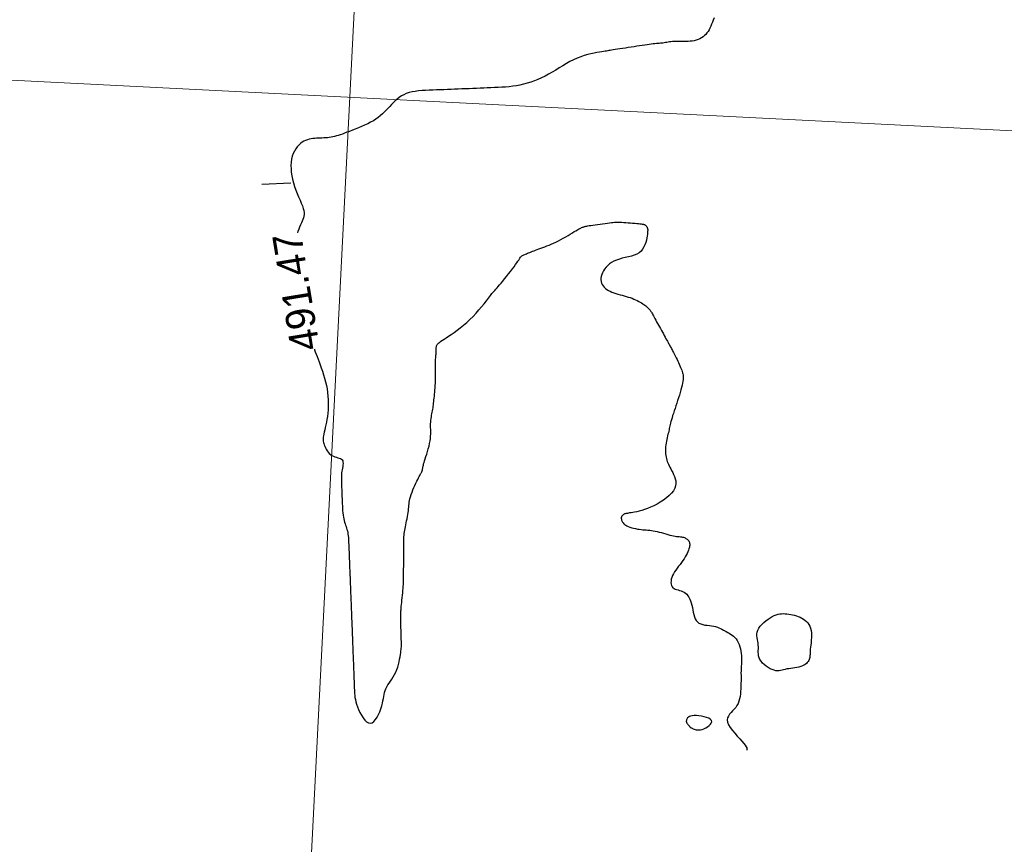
# Model space of a CAD drawing. Header units: millimetres. Extents: x 32690613 to 32693367, y 5343692 to 5344708.
# Tile 640 of 656: x 32692801 to 32692835, y 5344434 to 5344462. Entities that reach past the tile are written whole.
import ezdxf
from ezdxf.enums import TextEntityAlignment as Align

# ---------------------------------------------------------------- set-up
doc = ezdxf.new("R2010")
doc.units = ezdxf.units.MM
doc.header["$LTSCALE"] = 20
doc.layers.get('0').update_dxf_attribs({"lineweight": 18})
doc.layers.get('Defpoints').update_dxf_attribs({"color": 11, "lineweight": 18})
doc.layers.add('02-DGM_HL_491.50', color=72, linetype='Continuous')

# ---------------------------------------------------------------- blocks, each defined once
blk = doc.blocks.new('A$C78070446')
for p, q in [((4470104.683, 5343035.685), (4470092.345, 5342898.166)), ((4469505.561, 5343027.116), (4470255.144, 5342959.865))]:
    blk.add_line(p, q)

msp = doc.modelspace()

# ---------------------------------------------------------------- linework, layer by layer
at = {"layer": '02-DGM_HL_491.50', "elevation": 491.5, "flags": 128}
for points in [[(32692825.101, 5344462.016), (32692825.072, 5344461.941), (32692825.044, 5344461.868), (32692825.017, 5344461.798), (32692824.989, 5344461.731), (32692824.96, 5344461.668), (32692824.929, 5344461.608), (32692824.895, 5344461.551), (32692824.858, 5344461.499), (32692824.818, 5344461.45), (32692824.772, 5344461.406), (32692824.723, 5344461.366), (32692824.67, 5344461.331), (32692824.612, 5344461.299), (32692824.552, 5344461.273), (32692824.488, 5344461.251), (32692824.422, 5344461.233), (32692824.353, 5344461.22), (32692824.282, 5344461.212), (32692824.21, 5344461.208), (32692824.137, 5344461.206), (32692824.064, 5344461.206), (32692823.993, 5344461.208), (32692823.922, 5344461.209), (32692823.855, 5344461.21), (32692823.791, 5344461.21), (32692823.73, 5344461.207), (32692823.673, 5344461.202), (32692823.619, 5344461.196), (32692823.569, 5344461.189), (32692823.521, 5344461.181), (32692823.475, 5344461.173), (32692823.431, 5344461.166), (32692823.388, 5344461.159), (32692823.346, 5344461.153), (32692823.305, 5344461.148), (32692823.263, 5344461.144), (32692823.219, 5344461.14), (32692823.173, 5344461.136), (32692823.123, 5344461.131), (32692823.069, 5344461.125), (32692823.01, 5344461.119), (32692822.945, 5344461.111), (32692822.874, 5344461.101), (32692822.797, 5344461.091), (32692822.716, 5344461.079), (32692822.63, 5344461.067), (32692822.541, 5344461.053), (32692822.447, 5344461.039), (32692822.351, 5344461.025), (32692822.252, 5344461.01), (32692822.152, 5344460.995), (32692822.053, 5344460.98), (32692821.956, 5344460.965), (32692821.865, 5344460.951), (32692821.779, 5344460.938), (32692821.701, 5344460.926), (32692821.634, 5344460.915), (32692821.577, 5344460.905), (32692821.529, 5344460.897), (32692821.486, 5344460.89), (32692821.445, 5344460.883), (32692821.403, 5344460.876), (32692821.357, 5344460.868), (32692821.304, 5344460.86), (32692821.24, 5344460.85), (32692821.164, 5344460.838), (32692821.075, 5344460.824), (32692820.977, 5344460.807), (32692820.87, 5344460.784), (32692820.757, 5344460.757), (32692820.638, 5344460.724), (32692820.517, 5344460.683), (32692820.394, 5344460.635), (32692820.271, 5344460.578), (32692820.148, 5344460.514), (32692820.026, 5344460.445), (32692819.904, 5344460.372), (32692819.781, 5344460.297), (32692819.659, 5344460.222), (32692819.537, 5344460.149), (32692819.415, 5344460.079), (32692819.292, 5344460.015), (32692819.169, 5344459.955), (32692819.046, 5344459.901), (32692818.923, 5344459.852), (32692818.8, 5344459.808), (32692818.676, 5344459.769), (32692818.552, 5344459.736), (32692818.428, 5344459.707), (32692818.304, 5344459.684), (32692818.18, 5344459.665), (32692818.055, 5344459.651), (32692817.931, 5344459.639), (32692817.806, 5344459.63), (32692817.681, 5344459.623), (32692817.556, 5344459.618), (32692817.431, 5344459.613), (32692817.306, 5344459.608), (32692817.182, 5344459.603), (32692817.057, 5344459.598), (32692816.932, 5344459.593), (32692816.807, 5344459.588), (32692816.682, 5344459.583), (32692816.557, 5344459.579), (32692816.432, 5344459.574), (32692816.307, 5344459.569), (32692816.182, 5344459.564), (32692816.057, 5344459.559), (32692815.932, 5344459.554), (32692815.808, 5344459.549), (32692815.683, 5344459.544), (32692815.558, 5344459.54), (32692815.433, 5344459.535), (32692815.308, 5344459.53), (32692815.184, 5344459.524), (32692815.063, 5344459.516), (32692814.944, 5344459.505), (32692814.829, 5344459.491), (32692814.72, 5344459.472), (32692814.617, 5344459.447), (32692814.52, 5344459.416), (32692814.432, 5344459.377), (32692814.35, 5344459.332), (32692814.275, 5344459.281), (32692814.204, 5344459.226), (32692814.138, 5344459.167), (32692814.075, 5344459.105), (32692814.014, 5344459.041), (32692813.954, 5344458.976), (32692813.893, 5344458.912), (32692813.832, 5344458.847), (32692813.769, 5344458.783), (32692813.703, 5344458.72), (32692813.633, 5344458.658), (32692813.558, 5344458.597), (32692813.477, 5344458.539), (32692813.389, 5344458.482), (32692813.294, 5344458.427), (32692813.193, 5344458.375), (32692813.087, 5344458.325), (32692812.98, 5344458.278), (32692812.873, 5344458.234), (32692812.767, 5344458.192), (32692812.665, 5344458.153), (32692812.569, 5344458.116), (32692812.481, 5344458.083), (32692812.399, 5344458.052), (32692812.322, 5344458.024), (32692812.251, 5344457.999), (32692812.183, 5344457.977), (32692812.118, 5344457.958), (32692812.055, 5344457.941), (32692811.993, 5344457.927), (32692811.931, 5344457.915), (32692811.869, 5344457.906), (32692811.806, 5344457.899), (32692811.744, 5344457.893), (32692811.682, 5344457.888), (32692811.619, 5344457.885), (32692811.557, 5344457.882), (32692811.494, 5344457.88), (32692811.432, 5344457.877), (32692811.37, 5344457.873), (32692811.307, 5344457.868), (32692811.245, 5344457.859), (32692811.183, 5344457.847), (32692811.121, 5344457.83), (32692811.059, 5344457.807), (32692810.998, 5344457.777), (32692810.937, 5344457.739), (32692810.878, 5344457.694), (32692810.82, 5344457.641), (32692810.766, 5344457.58), (32692810.716, 5344457.512), (32692810.671, 5344457.436), (32692810.633, 5344457.352), (32692810.601, 5344457.261), (32692810.578, 5344457.162), (32692810.562, 5344457.057), (32692810.555, 5344456.947), (32692810.556, 5344456.832), (32692810.564, 5344456.713), (32692810.581, 5344456.592), (32692810.605, 5344456.469), (32692810.637, 5344456.345), (32692810.677, 5344456.222), (32692810.722, 5344456.1), (32692810.77, 5344455.981), (32692810.819, 5344455.866), (32692810.867, 5344455.756), (32692810.91, 5344455.652), (32692810.948, 5344455.556), (32692810.977, 5344455.469), (32692810.996, 5344455.391), (32692811.005, 5344455.321), (32692811.005, 5344455.258), (32692810.998, 5344455.198), (32692810.984, 5344455.142), (32692810.965, 5344455.085), (32692810.941, 5344455.027), (32692810.913, 5344454.966), (32692810.884, 5344454.899), (32692810.852, 5344454.828), (32692810.821, 5344454.751), (32692810.789, 5344454.669), (32692810.777, 5344454.632)], [(32692809.555, 5344456.303), (32692810.554, 5344456.342)], [(32692811.359, 5344450.624), (32692811.365, 5344450.609), (32692811.392, 5344450.537), (32692811.421, 5344450.461), (32692811.452, 5344450.379), (32692811.485, 5344450.29), (32692811.521, 5344450.194), (32692811.559, 5344450.091), (32692811.598, 5344449.982), (32692811.637, 5344449.869), (32692811.675, 5344449.751), (32692811.71, 5344449.63), (32692811.743, 5344449.508), (32692811.771, 5344449.384), (32692811.794, 5344449.26), (32692811.812, 5344449.136), (32692811.825, 5344449.013), (32692811.834, 5344448.891), (32692811.837, 5344448.771), (32692811.837, 5344448.653), (32692811.831, 5344448.539), (32692811.822, 5344448.427), (32692811.809, 5344448.319), (32692811.793, 5344448.215), (32692811.774, 5344448.116), (32692811.755, 5344448.023), (32692811.735, 5344447.935), (32692811.716, 5344447.854), (32692811.698, 5344447.78), (32692811.683, 5344447.713), (32692811.672, 5344447.653), (32692811.664, 5344447.6), (32692811.66, 5344447.553), (32692811.66, 5344447.508), (32692811.664, 5344447.466), (32692811.671, 5344447.425), (32692811.682, 5344447.382), (32692811.698, 5344447.338), (32692811.717, 5344447.29), (32692811.741, 5344447.24), (32692811.768, 5344447.189), (32692811.799, 5344447.139), (32692811.835, 5344447.09), (32692811.873, 5344447.046), (32692811.916, 5344447.006), (32692811.962, 5344446.973), (32692812.012, 5344446.947), (32692812.063, 5344446.927), (32692812.115, 5344446.911), (32692812.165, 5344446.897), (32692812.212, 5344446.883), (32692812.254, 5344446.867), (32692812.289, 5344446.847), (32692812.316, 5344446.82), (32692812.333, 5344446.786), (32692812.342, 5344446.744), (32692812.344, 5344446.698), (32692812.34, 5344446.647), (32692812.333, 5344446.594), (32692812.323, 5344446.539), (32692812.313, 5344446.484), (32692812.303, 5344446.43), (32692812.296, 5344446.379), (32692812.291, 5344446.329), (32692812.288, 5344446.281), (32692812.287, 5344446.232), (32692812.287, 5344446.181), (32692812.288, 5344446.129), (32692812.289, 5344446.073), (32692812.292, 5344446.013), (32692812.294, 5344445.948), (32692812.297, 5344445.878), (32692812.3, 5344445.805), (32692812.303, 5344445.728), (32692812.306, 5344445.649), (32692812.309, 5344445.568), (32692812.312, 5344445.485), (32692812.316, 5344445.402), (32692812.319, 5344445.319), (32692812.322, 5344445.236), (32692812.327, 5344445.155), (32692812.332, 5344445.076), (32692812.338, 5344445), (32692812.346, 5344444.926), (32692812.356, 5344444.857), (32692812.367, 5344444.793), (32692812.381, 5344444.733), (32692812.397, 5344444.678), (32692812.414, 5344444.626), (32692812.431, 5344444.576), (32692812.449, 5344444.528), (32692812.465, 5344444.48), (32692812.481, 5344444.431), (32692812.494, 5344444.381), (32692812.506, 5344444.328), (32692812.515, 5344444.272), (32692812.522, 5344444.215), (32692812.528, 5344444.156), (32692812.532, 5344444.096), (32692812.535, 5344444.034), (32692812.538, 5344443.972), (32692812.541, 5344443.91), (32692812.543, 5344443.847), (32692812.546, 5344443.785), (32692812.548, 5344443.722), (32692812.55, 5344443.66), (32692812.553, 5344443.598), (32692812.555, 5344443.535), (32692812.558, 5344443.473), (32692812.56, 5344443.41), (32692812.563, 5344443.348), (32692812.565, 5344443.285), (32692812.568, 5344443.223), (32692812.57, 5344443.16), (32692812.572, 5344443.098), (32692812.575, 5344443.035), (32692812.577, 5344442.973), (32692812.58, 5344442.911), (32692812.582, 5344442.848), (32692812.585, 5344442.786), (32692812.587, 5344442.723), (32692812.589, 5344442.661), (32692812.592, 5344442.598), (32692812.594, 5344442.536), (32692812.597, 5344442.473), (32692812.599, 5344442.411), (32692812.602, 5344442.348), (32692812.604, 5344442.286), (32692812.607, 5344442.224), (32692812.609, 5344442.161), (32692812.611, 5344442.099), (32692812.614, 5344442.036), (32692812.616, 5344441.974), (32692812.619, 5344441.911), (32692812.621, 5344441.849), (32692812.624, 5344441.786), (32692812.626, 5344441.724), (32692812.629, 5344441.662), (32692812.631, 5344441.599), (32692812.633, 5344441.537), (32692812.636, 5344441.474), (32692812.638, 5344441.412), (32692812.641, 5344441.349), (32692812.643, 5344441.287), (32692812.646, 5344441.224), (32692812.648, 5344441.162), (32692812.65, 5344441.099), (32692812.653, 5344441.037), (32692812.655, 5344440.975), (32692812.658, 5344440.912), (32692812.66, 5344440.85), (32692812.663, 5344440.787), (32692812.665, 5344440.725), (32692812.668, 5344440.662), (32692812.67, 5344440.6), (32692812.672, 5344440.537), (32692812.675, 5344440.475), (32692812.677, 5344440.412), (32692812.68, 5344440.35), (32692812.682, 5344440.288), (32692812.685, 5344440.225), (32692812.687, 5344440.163), (32692812.69, 5344440.1), (32692812.692, 5344440.038), (32692812.694, 5344439.975), (32692812.697, 5344439.913), (32692812.699, 5344439.85), (32692812.702, 5344439.788), (32692812.704, 5344439.725), (32692812.707, 5344439.663), (32692812.709, 5344439.601), (32692812.711, 5344439.538), (32692812.714, 5344439.476), (32692812.716, 5344439.413), (32692812.719, 5344439.351), (32692812.721, 5344439.288), (32692812.724, 5344439.226), (32692812.726, 5344439.163), (32692812.729, 5344439.101), (32692812.731, 5344439.039), (32692812.733, 5344438.976), (32692812.736, 5344438.914), (32692812.739, 5344438.851), (32692812.742, 5344438.787), (32692812.748, 5344438.722), (32692812.756, 5344438.654), (32692812.769, 5344438.582), (32692812.787, 5344438.505), (32692812.811, 5344438.423), (32692812.842, 5344438.334), (32692812.881, 5344438.239), (32692812.926, 5344438.141), (32692812.978, 5344438.045), (32692813.034, 5344437.956), (32692813.093, 5344437.879), (32692813.155, 5344437.818), (32692813.218, 5344437.78), (32692813.281, 5344437.767), (32692813.343, 5344437.785), (32692813.402, 5344437.828), (32692813.459, 5344437.893), (32692813.513, 5344437.974), (32692813.562, 5344438.067), (32692813.606, 5344438.167), (32692813.643, 5344438.268), (32692813.675, 5344438.367), (32692813.699, 5344438.458), (32692813.717, 5344438.541), (32692813.732, 5344438.619), (32692813.745, 5344438.692), (32692813.759, 5344438.762), (32692813.774, 5344438.828), (32692813.793, 5344438.892), (32692813.818, 5344438.956), (32692813.851, 5344439.02), (32692813.889, 5344439.085), (32692813.932, 5344439.151), (32692813.978, 5344439.219), (32692814.026, 5344439.29), (32692814.072, 5344439.365), (32692814.117, 5344439.443), (32692814.158, 5344439.525), (32692814.193, 5344439.612), (32692814.224, 5344439.702), (32692814.25, 5344439.794), (32692814.272, 5344439.884), (32692814.291, 5344439.972), (32692814.306, 5344440.055), (32692814.318, 5344440.131), (32692814.328, 5344440.199), (32692814.336, 5344440.257), (32692814.342, 5344440.307), (32692814.347, 5344440.352), (32692814.35, 5344440.394), (32692814.352, 5344440.436), (32692814.353, 5344440.48), (32692814.352, 5344440.53), (32692814.351, 5344440.587), (32692814.349, 5344440.653), (32692814.347, 5344440.727), (32692814.345, 5344440.806), (32692814.342, 5344440.887), (32692814.339, 5344440.969), (32692814.337, 5344441.048), (32692814.335, 5344441.123), (32692814.333, 5344441.19), (32692814.332, 5344441.248), (32692814.332, 5344441.297), (32692814.332, 5344441.338), (32692814.332, 5344441.374), (32692814.332, 5344441.405), (32692814.333, 5344441.432), (32692814.334, 5344441.457), (32692814.334, 5344441.481), (32692814.334, 5344441.505), (32692814.334, 5344441.531), (32692814.334, 5344441.559), (32692814.335, 5344441.591), (32692814.336, 5344441.628), (32692814.339, 5344441.671), (32692814.342, 5344441.72), (32692814.347, 5344441.779), (32692814.354, 5344441.846), (32692814.362, 5344441.92), (32692814.371, 5344442), (32692814.38, 5344442.083), (32692814.389, 5344442.167), (32692814.398, 5344442.25), (32692814.406, 5344442.329), (32692814.412, 5344442.404), (32692814.417, 5344442.472), (32692814.42, 5344442.534), (32692814.422, 5344442.591), (32692814.423, 5344442.646), (32692814.424, 5344442.7), (32692814.424, 5344442.755), (32692814.424, 5344442.811), (32692814.425, 5344442.871), (32692814.426, 5344442.937), (32692814.427, 5344443.006), (32692814.429, 5344443.079), (32692814.431, 5344443.156), (32692814.432, 5344443.234), (32692814.434, 5344443.314), (32692814.435, 5344443.394), (32692814.435, 5344443.475), (32692814.435, 5344443.555), (32692814.434, 5344443.633), (32692814.433, 5344443.71), (32692814.432, 5344443.785), (32692814.431, 5344443.858), (32692814.431, 5344443.929), (32692814.431, 5344443.996), (32692814.433, 5344444.061), (32692814.435, 5344444.122), (32692814.439, 5344444.18), (32692814.444, 5344444.237), (32692814.45, 5344444.293), (32692814.458, 5344444.349), (32692814.467, 5344444.406), (32692814.478, 5344444.465), (32692814.489, 5344444.526), (32692814.503, 5344444.592), (32692814.517, 5344444.66), (32692814.531, 5344444.73), (32692814.546, 5344444.801), (32692814.56, 5344444.872), (32692814.573, 5344444.942), (32692814.584, 5344445.009), (32692814.593, 5344445.074), (32692814.601, 5344445.135), (32692814.606, 5344445.194), (32692814.611, 5344445.25), (32692814.617, 5344445.307), (32692814.624, 5344445.365), (32692814.634, 5344445.425), (32692814.647, 5344445.488), (32692814.666, 5344445.557), (32692814.689, 5344445.63), (32692814.717, 5344445.708), (32692814.748, 5344445.789), (32692814.781, 5344445.869), (32692814.815, 5344445.947), (32692814.849, 5344446.022), (32692814.881, 5344446.091), (32692814.911, 5344446.152), (32692814.937, 5344446.204), (32692814.96, 5344446.248), (32692814.98, 5344446.284), (32692814.997, 5344446.314), (32692815.012, 5344446.338), (32692815.024, 5344446.359), (32692815.035, 5344446.377), (32692815.044, 5344446.394), (32692815.051, 5344446.409), (32692815.058, 5344446.425), (32692815.064, 5344446.44), (32692815.068, 5344446.455), (32692815.073, 5344446.471), (32692815.076, 5344446.487), (32692815.079, 5344446.503), (32692815.082, 5344446.52), (32692815.085, 5344446.538), (32692815.088, 5344446.559), (32692815.092, 5344446.582), (32692815.098, 5344446.61), (32692815.106, 5344446.644), (32692815.117, 5344446.685), (32692815.131, 5344446.733), (32692815.148, 5344446.792), (32692815.17, 5344446.86), (32692815.195, 5344446.937), (32692815.222, 5344447.021), (32692815.25, 5344447.109), (32692815.276, 5344447.201), (32692815.301, 5344447.294), (32692815.322, 5344447.386), (32692815.339, 5344447.475), (32692815.35, 5344447.561), (32692815.356, 5344447.642), (32692815.359, 5344447.719), (32692815.359, 5344447.792), (32692815.358, 5344447.863), (32692815.356, 5344447.931), (32692815.355, 5344447.996), (32692815.356, 5344448.06), (32692815.359, 5344448.122), (32692815.365, 5344448.182), (32692815.373, 5344448.241), (32692815.382, 5344448.298), (32692815.392, 5344448.354), (32692815.402, 5344448.409), (32692815.413, 5344448.462), (32692815.422, 5344448.514), (32692815.431, 5344448.565), (32692815.439, 5344448.616), (32692815.446, 5344448.667), (32692815.453, 5344448.718), (32692815.459, 5344448.771), (32692815.465, 5344448.826), (32692815.471, 5344448.884), (32692815.477, 5344448.945), (32692815.484, 5344449.01), (32692815.491, 5344449.078), (32692815.498, 5344449.15), (32692815.504, 5344449.224), (32692815.51, 5344449.301), (32692815.515, 5344449.381), (32692815.519, 5344449.462), (32692815.522, 5344449.545), (32692815.524, 5344449.63), (32692815.525, 5344449.714), (32692815.524, 5344449.798), (32692815.524, 5344449.881), (32692815.523, 5344449.961), (32692815.522, 5344450.037), (32692815.522, 5344450.108), (32692815.523, 5344450.174), (32692815.525, 5344450.233), (32692815.528, 5344450.287), (32692815.532, 5344450.335), (32692815.536, 5344450.379), (32692815.54, 5344450.419), (32692815.543, 5344450.457), (32692815.546, 5344450.492), (32692815.547, 5344450.526), (32692815.548, 5344450.559), (32692815.547, 5344450.592), (32692815.547, 5344450.624), (32692815.547, 5344450.654), (32692815.549, 5344450.684), (32692815.554, 5344450.713), (32692815.561, 5344450.74), (32692815.572, 5344450.767), (32692815.587, 5344450.792), (32692815.607, 5344450.816), (32692815.634, 5344450.842), (32692815.668, 5344450.869), (32692815.709, 5344450.9), (32692815.76, 5344450.935), (32692815.82, 5344450.975), (32692815.891, 5344451.021), (32692815.972, 5344451.075), (32692816.063, 5344451.136), (32692816.162, 5344451.204), (32692816.267, 5344451.279), (32692816.376, 5344451.36), (32692816.487, 5344451.449), (32692816.599, 5344451.544), (32692816.709, 5344451.645), (32692816.815, 5344451.752), (32692816.918, 5344451.863), (32692817.016, 5344451.975), (32692817.108, 5344452.085), (32692817.195, 5344452.192), (32692817.274, 5344452.293), (32692817.346, 5344452.386), (32692817.41, 5344452.468), (32692817.466, 5344452.537), (32692817.515, 5344452.595), (32692817.559, 5344452.647), (32692817.6, 5344452.694), (32692817.64, 5344452.74), (32692817.683, 5344452.787), (32692817.728, 5344452.839), (32692817.779, 5344452.899), (32692817.838, 5344452.969), (32692817.901, 5344453.046), (32692817.968, 5344453.129), (32692818.036, 5344453.215), (32692818.104, 5344453.302), (32692818.168, 5344453.386), (32692818.227, 5344453.464), (32692818.279, 5344453.536), (32692818.322, 5344453.597), (32692818.357, 5344453.649), (32692818.385, 5344453.693), (32692818.408, 5344453.73), (32692818.428, 5344453.76), (32692818.445, 5344453.786), (32692818.461, 5344453.807), (32692818.477, 5344453.824), (32692818.495, 5344453.839), (32692818.516, 5344453.853), (32692818.538, 5344453.865), (32692818.563, 5344453.876), (32692818.59, 5344453.888), (32692818.62, 5344453.899), (32692818.652, 5344453.911), (32692818.688, 5344453.924), (32692818.726, 5344453.939), (32692818.768, 5344453.955), (32692818.812, 5344453.973), (32692818.86, 5344453.992), (32692818.911, 5344454.012), (32692818.965, 5344454.033), (32692819.022, 5344454.054), (32692819.082, 5344454.077), (32692819.145, 5344454.099), (32692819.211, 5344454.123), (32692819.281, 5344454.148), (32692819.352, 5344454.175), (32692819.427, 5344454.204), (32692819.504, 5344454.236), (32692819.583, 5344454.271), (32692819.665, 5344454.31), (32692819.749, 5344454.353), (32692819.834, 5344454.398), (32692819.918, 5344454.446), (32692820.001, 5344454.494), (32692820.081, 5344454.541), (32692820.157, 5344454.587), (32692820.229, 5344454.629), (32692820.293, 5344454.668), (32692820.351, 5344454.701), (32692820.401, 5344454.73), (32692820.446, 5344454.755), (32692820.485, 5344454.775), (32692820.519, 5344454.792), (32692820.549, 5344454.806), (32692820.576, 5344454.818), (32692820.6, 5344454.828), (32692820.622, 5344454.836), (32692820.644, 5344454.842), (32692820.668, 5344454.849), (32692820.695, 5344454.854), (32692820.727, 5344454.86), (32692820.765, 5344454.866), (32692820.812, 5344454.874), (32692820.869, 5344454.882), (32692820.936, 5344454.892), (32692821.013, 5344454.904), (32692821.095, 5344454.916), (32692821.182, 5344454.929), (32692821.269, 5344454.941), (32692821.354, 5344454.954), (32692821.434, 5344454.965), (32692821.507, 5344454.974), (32692821.57, 5344454.982), (32692821.626, 5344454.988), (32692821.677, 5344454.992), (32692821.724, 5344454.995), (32692821.771, 5344454.996), (32692821.819, 5344454.996), (32692821.871, 5344454.994), (32692821.93, 5344454.991), (32692821.997, 5344454.987), (32692822.07, 5344454.982), (32692822.147, 5344454.976), (32692822.225, 5344454.969), (32692822.302, 5344454.963), (32692822.376, 5344454.956), (32692822.444, 5344454.95), (32692822.505, 5344454.944), (32692822.555, 5344454.939), (32692822.595, 5344454.934), (32692822.628, 5344454.93), (32692822.654, 5344454.925), (32692822.675, 5344454.921), (32692822.692, 5344454.916), (32692822.706, 5344454.91), (32692822.719, 5344454.903), (32692822.732, 5344454.895), (32692822.745, 5344454.886), (32692822.757, 5344454.876), (32692822.769, 5344454.864), (32692822.78, 5344454.851), (32692822.79, 5344454.836), (32692822.799, 5344454.82), (32692822.807, 5344454.802), (32692822.813, 5344454.783), (32692822.817, 5344454.761), (32692822.82, 5344454.735), (32692822.821, 5344454.705), (32692822.819, 5344454.669), (32692822.816, 5344454.627), (32692822.81, 5344454.577), (32692822.801, 5344454.518), (32692822.789, 5344454.451), (32692822.774, 5344454.377), (32692822.753, 5344454.299), (32692822.725, 5344454.219), (32692822.69, 5344454.141), (32692822.645, 5344454.067), (32692822.59, 5344453.999), (32692822.523, 5344453.941), (32692822.444, 5344453.893), (32692822.355, 5344453.855), (32692822.258, 5344453.825), (32692822.156, 5344453.799), (32692822.051, 5344453.775), (32692821.947, 5344453.751), (32692821.845, 5344453.725), (32692821.749, 5344453.693), (32692821.661, 5344453.655), (32692821.58, 5344453.61), (32692821.508, 5344453.559), (32692821.444, 5344453.504), (32692821.387, 5344453.446), (32692821.339, 5344453.384), (32692821.298, 5344453.321), (32692821.266, 5344453.258), (32692821.241, 5344453.194), (32692821.224, 5344453.131), (32692821.214, 5344453.07), (32692821.213, 5344453.011), (32692821.219, 5344452.953), (32692821.233, 5344452.899), (32692821.254, 5344452.847), (32692821.284, 5344452.8), (32692821.32, 5344452.756), (32692821.364, 5344452.716), (32692821.414, 5344452.68), (32692821.469, 5344452.647), (32692821.529, 5344452.617), (32692821.592, 5344452.59), (32692821.659, 5344452.565), (32692821.727, 5344452.542), (32692821.798, 5344452.52), (32692821.869, 5344452.5), (32692821.941, 5344452.48), (32692822.012, 5344452.461), (32692822.083, 5344452.441), (32692822.152, 5344452.421), (32692822.219, 5344452.4), (32692822.284, 5344452.377), (32692822.346, 5344452.353), (32692822.405, 5344452.327), (32692822.461, 5344452.3), (32692822.513, 5344452.272), (32692822.562, 5344452.244), (32692822.607, 5344452.216), (32692822.649, 5344452.189), (32692822.687, 5344452.162), (32692822.722, 5344452.137), (32692822.753, 5344452.113), (32692822.781, 5344452.091), (32692822.807, 5344452.069), (32692822.83, 5344452.048), (32692822.85, 5344452.027), (32692822.869, 5344452.007), (32692822.886, 5344451.987), (32692822.902, 5344451.966), (32692822.917, 5344451.945), (32692822.932, 5344451.923), (32692822.947, 5344451.899), (32692822.963, 5344451.872), (32692822.98, 5344451.842), (32692822.998, 5344451.808), (32692823.02, 5344451.769), (32692823.043, 5344451.726), (32692823.07, 5344451.678), (32692823.098, 5344451.627), (32692823.128, 5344451.572), (32692823.16, 5344451.515), (32692823.192, 5344451.456), (32692823.225, 5344451.395), (32692823.259, 5344451.334), (32692823.293, 5344451.273), (32692823.326, 5344451.212), (32692823.358, 5344451.153), (32692823.39, 5344451.096), (32692823.42, 5344451.041), (32692823.448, 5344450.989), (32692823.475, 5344450.942), (32692823.498, 5344450.898), (32692823.52, 5344450.86), (32692823.538, 5344450.826), (32692823.555, 5344450.795), (32692823.571, 5344450.766), (32692823.587, 5344450.738), (32692823.602, 5344450.711), (32692823.617, 5344450.683), (32692823.633, 5344450.654), (32692823.651, 5344450.622), (32692823.669, 5344450.587), (32692823.689, 5344450.55), (32692823.711, 5344450.511), (32692823.733, 5344450.469), (32692823.756, 5344450.424), (32692823.78, 5344450.377), (32692823.804, 5344450.327), (32692823.829, 5344450.274), (32692823.855, 5344450.22), (32692823.88, 5344450.165), (32692823.905, 5344450.11), (32692823.929, 5344450.055), (32692823.951, 5344450.002), (32692823.972, 5344449.951), (32692823.99, 5344449.903), (32692824.007, 5344449.858), (32692824.02, 5344449.816), (32692824.03, 5344449.775), (32692824.038, 5344449.733), (32692824.042, 5344449.689), (32692824.042, 5344449.641), (32692824.038, 5344449.588), (32692824.03, 5344449.529), (32692824.018, 5344449.463), (32692824.002, 5344449.389), (32692823.982, 5344449.309), (32692823.96, 5344449.225), (32692823.935, 5344449.137), (32692823.908, 5344449.046), (32692823.88, 5344448.954), (32692823.85, 5344448.861), (32692823.82, 5344448.769), (32692823.79, 5344448.678), (32692823.76, 5344448.589), (32692823.731, 5344448.503), (32692823.704, 5344448.42), (32692823.678, 5344448.343), (32692823.656, 5344448.27), (32692823.635, 5344448.203), (32692823.619, 5344448.143), (32692823.605, 5344448.089), (32692823.593, 5344448.039), (32692823.583, 5344447.991), (32692823.573, 5344447.946), (32692823.564, 5344447.901), (32692823.554, 5344447.855), (32692823.544, 5344447.807), (32692823.532, 5344447.755), (32692823.518, 5344447.701), (32692823.504, 5344447.644), (32692823.49, 5344447.586), (32692823.476, 5344447.525), (32692823.463, 5344447.463), (32692823.452, 5344447.401), (32692823.443, 5344447.338), (32692823.436, 5344447.275), (32692823.432, 5344447.213), (32692823.431, 5344447.151), (32692823.432, 5344447.091), (32692823.435, 5344447.032), (32692823.442, 5344446.974), (32692823.45, 5344446.919), (32692823.461, 5344446.866), (32692823.475, 5344446.816), (32692823.491, 5344446.767), (32692823.51, 5344446.719), (32692823.532, 5344446.671), (32692823.556, 5344446.621), (32692823.582, 5344446.57), (32692823.612, 5344446.515), (32692823.644, 5344446.456), (32692823.679, 5344446.393), (32692823.713, 5344446.324), (32692823.745, 5344446.252), (32692823.77, 5344446.176), (32692823.786, 5344446.098), (32692823.79, 5344446.016), (32692823.78, 5344445.933), (32692823.751, 5344445.849), (32692823.703, 5344445.764), (32692823.637, 5344445.679), (32692823.556, 5344445.596), (32692823.463, 5344445.515), (32692823.361, 5344445.438), (32692823.253, 5344445.367), (32692823.141, 5344445.301), (32692823.03, 5344445.243), (32692822.921, 5344445.192), (32692822.816, 5344445.15), (32692822.715, 5344445.114), (32692822.619, 5344445.085), (32692822.53, 5344445.061), (32692822.447, 5344445.042), (32692822.372, 5344445.026), (32692822.305, 5344445.014), (32692822.247, 5344445.004), (32692822.198, 5344444.997), (32692822.156, 5344444.991), (32692822.121, 5344444.985), (32692822.091, 5344444.981), (32692822.065, 5344444.976), (32692822.043, 5344444.97), (32692822.023, 5344444.964), (32692822.006, 5344444.956), (32692821.99, 5344444.947), (32692821.975, 5344444.937), (32692821.962, 5344444.926), (32692821.951, 5344444.915), (32692821.941, 5344444.902), (32692821.932, 5344444.89), (32692821.925, 5344444.877), (32692821.919, 5344444.864), (32692821.915, 5344444.851), (32692821.912, 5344444.838), (32692821.911, 5344444.823), (32692821.912, 5344444.808), (32692821.914, 5344444.791), (32692821.918, 5344444.772), (32692821.924, 5344444.752), (32692821.932, 5344444.729), (32692821.943, 5344444.705), (32692821.958, 5344444.679), (32692821.976, 5344444.653), (32692821.999, 5344444.626), (32692822.028, 5344444.6), (32692822.063, 5344444.574), (32692822.104, 5344444.55), (32692822.153, 5344444.528), (32692822.209, 5344444.508), (32692822.269, 5344444.489), (32692822.332, 5344444.473), (32692822.398, 5344444.458), (32692822.465, 5344444.446), (32692822.531, 5344444.436), (32692822.595, 5344444.428), (32692822.656, 5344444.422), (32692822.715, 5344444.417), (32692822.773, 5344444.413), (32692822.83, 5344444.409), (32692822.888, 5344444.405), (32692822.948, 5344444.398), (32692823.01, 5344444.389), (32692823.075, 5344444.377), (32692823.144, 5344444.361), (32692823.216, 5344444.342), (32692823.291, 5344444.321), (32692823.366, 5344444.299), (32692823.44, 5344444.277), (32692823.513, 5344444.256), (32692823.583, 5344444.237), (32692823.648, 5344444.221), (32692823.709, 5344444.209), (32692823.764, 5344444.2), (32692823.815, 5344444.193), (32692823.862, 5344444.188), (32692823.905, 5344444.184), (32692823.945, 5344444.18), (32692823.982, 5344444.175), (32692824.017, 5344444.169), (32692824.05, 5344444.161), (32692824.08, 5344444.151), (32692824.109, 5344444.139), (32692824.135, 5344444.125), (32692824.159, 5344444.11), (32692824.182, 5344444.093), (32692824.201, 5344444.074), (32692824.219, 5344444.055), (32692824.234, 5344444.034), (32692824.247, 5344444.011), (32692824.257, 5344443.987), (32692824.263, 5344443.96), (32692824.267, 5344443.93), (32692824.266, 5344443.896), (32692824.262, 5344443.859), (32692824.253, 5344443.817), (32692824.24, 5344443.77), (32692824.223, 5344443.72), (32692824.201, 5344443.665), (32692824.175, 5344443.608), (32692824.145, 5344443.547), (32692824.11, 5344443.485), (32692824.072, 5344443.422), (32692824.029, 5344443.358), (32692823.983, 5344443.294), (32692823.935, 5344443.229), (32692823.885, 5344443.165), (32692823.836, 5344443.1), (32692823.789, 5344443.036), (32692823.745, 5344442.972), (32692823.707, 5344442.907), (32692823.674, 5344442.844), (32692823.649, 5344442.78), (32692823.632, 5344442.718), (32692823.623, 5344442.658), (32692823.621, 5344442.602), (32692823.627, 5344442.549), (32692823.641, 5344442.502), (32692823.662, 5344442.461), (32692823.69, 5344442.427), (32692823.726, 5344442.401), (32692823.768, 5344442.381), (32692823.815, 5344442.365), (32692823.865, 5344442.351), (32692823.917, 5344442.337), (32692823.97, 5344442.321), (32692824.022, 5344442.301), (32692824.072, 5344442.275), (32692824.118, 5344442.242), (32692824.161, 5344442.201), (32692824.2, 5344442.154), (32692824.235, 5344442.099), (32692824.267, 5344442.039), (32692824.295, 5344441.973), (32692824.319, 5344441.903), (32692824.339, 5344441.827), (32692824.356, 5344441.748), (32692824.372, 5344441.667), (32692824.387, 5344441.586), (32692824.404, 5344441.507), (32692824.425, 5344441.431), (32692824.451, 5344441.362), (32692824.485, 5344441.302), (32692824.529, 5344441.251), (32692824.583, 5344441.212), (32692824.646, 5344441.182), (32692824.715, 5344441.161), (32692824.79, 5344441.146), (32692824.867, 5344441.135), (32692824.944, 5344441.126), (32692825.019, 5344441.117), (32692825.09, 5344441.106), (32692825.156, 5344441.091), (32692825.215, 5344441.072), (32692825.271, 5344441.051), (32692825.323, 5344441.027), (32692825.373, 5344441.001), (32692825.422, 5344440.974), (32692825.47, 5344440.947), (32692825.519, 5344440.919), (32692825.57, 5344440.891), (32692825.621, 5344440.863), (32692825.672, 5344440.833), (32692825.723, 5344440.8), (32692825.772, 5344440.763), (32692825.818, 5344440.72), (32692825.861, 5344440.671), (32692825.899, 5344440.614), (32692825.933, 5344440.549), (32692825.962, 5344440.477), (32692825.987, 5344440.401), (32692826.007, 5344440.322), (32692826.023, 5344440.244), (32692826.035, 5344440.167), (32692826.043, 5344440.096), (32692826.049, 5344440.031), (32692826.051, 5344439.974), (32692826.051, 5344439.923), (32692826.049, 5344439.877), (32692826.046, 5344439.833), (32692826.042, 5344439.789), (32692826.037, 5344439.743), (32692826.033, 5344439.692), (32692826.03, 5344439.633), (32692826.029, 5344439.566), (32692826.028, 5344439.491), (32692826.029, 5344439.41), (32692826.029, 5344439.323), (32692826.029, 5344439.233), (32692826.028, 5344439.141), (32692826.026, 5344439.047), (32692826.022, 5344438.955), (32692826.016, 5344438.864), (32692826.007, 5344438.775), (32692825.995, 5344438.689), (32692825.977, 5344438.607), (32692825.955, 5344438.527), (32692825.926, 5344438.452), (32692825.89, 5344438.381), (32692825.847, 5344438.314), (32692825.796, 5344438.252), (32692825.741, 5344438.192), (32692825.686, 5344438.135), (32692825.635, 5344438.076), (32692825.594, 5344438.016), (32692825.566, 5344437.951), (32692825.555, 5344437.881), (32692825.567, 5344437.803), (32692825.603, 5344437.716), (32692825.66, 5344437.623), (32692825.733, 5344437.525), (32692825.815, 5344437.427), (32692825.901, 5344437.33), (32692825.985, 5344437.238), (32692826.062, 5344437.153), (32692826.127, 5344437.077), (32692826.174, 5344437.014), (32692826.206, 5344436.962), (32692826.225, 5344436.921), (32692826.234, 5344436.889), (32692826.236, 5344436.866), (32692826.234, 5344436.851), (32692826.23, 5344436.843), (32692826.228, 5344436.84)]]:
    msp.add_lwpolyline(points, dxfattribs=at)
for points in [[(32692828.436, 5344440.961), (32692828.447, 5344440.882), (32692828.451, 5344440.797), (32692828.449, 5344440.711), (32692828.444, 5344440.624), (32692828.436, 5344440.539), (32692828.427, 5344440.457), (32692828.418, 5344440.382), (32692828.411, 5344440.315), (32692828.406, 5344440.257), (32692828.404, 5344440.207), (32692828.402, 5344440.164), (32692828.402, 5344440.127), (32692828.4, 5344440.094), (32692828.397, 5344440.062), (32692828.392, 5344440.032), (32692828.384, 5344440), (32692828.372, 5344439.966), (32692828.355, 5344439.931), (32692828.334, 5344439.895), (32692828.307, 5344439.859), (32692828.275, 5344439.825), (32692828.237, 5344439.793), (32692828.193, 5344439.763), (32692828.141, 5344439.738), (32692828.083, 5344439.717), (32692828.02, 5344439.701), (32692827.952, 5344439.687), (32692827.882, 5344439.676), (32692827.811, 5344439.666), (32692827.741, 5344439.656), (32692827.672, 5344439.645), (32692827.608, 5344439.634), (32692827.548, 5344439.62), (32692827.493, 5344439.605), (32692827.44, 5344439.591), (32692827.388, 5344439.58), (32692827.336, 5344439.572), (32692827.282, 5344439.57), (32692827.226, 5344439.575), (32692827.165, 5344439.589), (32692827.099, 5344439.612), (32692827.03, 5344439.644), (32692826.96, 5344439.684), (32692826.892, 5344439.731), (32692826.827, 5344439.783), (32692826.768, 5344439.839), (32692826.718, 5344439.898), (32692826.678, 5344439.959), (32692826.65, 5344440.02), (32692826.633, 5344440.082), (32692826.625, 5344440.144), (32692826.622, 5344440.207), (32692826.623, 5344440.269), (32692826.625, 5344440.332), (32692826.626, 5344440.395), (32692826.623, 5344440.457), (32692826.615, 5344440.519), (32692826.603, 5344440.581), (32692826.591, 5344440.644), (32692826.581, 5344440.707), (32692826.574, 5344440.77), (32692826.575, 5344440.834), (32692826.585, 5344440.9), (32692826.607, 5344440.966), (32692826.642, 5344441.034), (32692826.69, 5344441.101), (32692826.748, 5344441.168), (32692826.813, 5344441.232), (32692826.883, 5344441.293), (32692826.957, 5344441.348), (32692827.031, 5344441.398), (32692827.103, 5344441.439), (32692827.172, 5344441.473), (32692827.238, 5344441.498), (32692827.302, 5344441.516), (32692827.364, 5344441.528), (32692827.425, 5344441.534), (32692827.485, 5344441.536), (32692827.546, 5344441.534), (32692827.608, 5344441.529), (32692827.672, 5344441.521), (32692827.737, 5344441.512), (32692827.802, 5344441.499), (32692827.867, 5344441.484), (32692827.932, 5344441.465), (32692827.996, 5344441.443), (32692828.058, 5344441.417), (32692828.118, 5344441.386), (32692828.175, 5344441.352), (32692828.228, 5344441.312), (32692828.277, 5344441.268), (32692828.321, 5344441.218), (32692828.36, 5344441.163), (32692828.392, 5344441.102), (32692828.418, 5344441.035)], [(32692824.418, 5344438.036), (32692824.352, 5344438.029), (32692824.297, 5344438.017), (32692824.254, 5344438), (32692824.22, 5344437.979), (32692824.194, 5344437.956), (32692824.175, 5344437.931), (32692824.162, 5344437.907), (32692824.154, 5344437.884), (32692824.149, 5344437.863), (32692824.147, 5344437.844), (32692824.148, 5344437.827), (32692824.151, 5344437.812), (32692824.156, 5344437.797), (32692824.163, 5344437.784), (32692824.171, 5344437.77), (32692824.18, 5344437.757), (32692824.191, 5344437.744), (32692824.201, 5344437.73), (32692824.212, 5344437.716), (32692824.223, 5344437.703), (32692824.234, 5344437.69), (32692824.244, 5344437.678), (32692824.253, 5344437.667), (32692824.261, 5344437.657), (32692824.268, 5344437.649), (32692824.274, 5344437.641), (32692824.279, 5344437.635), (32692824.283, 5344437.631), (32692824.287, 5344437.627), (32692824.29, 5344437.624), (32692824.293, 5344437.621), (32692824.295, 5344437.619), (32692824.297, 5344437.618), (32692824.3, 5344437.617), (32692824.305, 5344437.616), (32692824.311, 5344437.614), (32692824.319, 5344437.611), (32692824.33, 5344437.606), (32692824.345, 5344437.6), (32692824.364, 5344437.591), (32692824.388, 5344437.581), (32692824.417, 5344437.569), (32692824.451, 5344437.557), (32692824.489, 5344437.548), (32692824.533, 5344437.542), (32692824.581, 5344437.541), (32692824.635, 5344437.546), (32692824.693, 5344437.559), (32692824.755, 5344437.581), (32692824.819, 5344437.611), (32692824.88, 5344437.648), (32692824.934, 5344437.688), (32692824.978, 5344437.732), (32692825.008, 5344437.777), (32692825.02, 5344437.821), (32692825.009, 5344437.864), (32692824.974, 5344437.903), (32692824.919, 5344437.938), (32692824.847, 5344437.968), (32692824.764, 5344437.994), (32692824.674, 5344438.013), (32692824.584, 5344438.027), (32692824.497, 5344438.035)]]:
    msp.add_lwpolyline(points, close=True, dxfattribs=at)

# ---------------------------------------------------------------- block references
at = {"layer": 'Defpoints', "rotation": 2.237485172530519}
msp.add_blockref('A$C78070446', (28434719.524, -168960.664), dxfattribs=at)

# ---------------------------------------------------------------- texts
at = {"layer": '02-DGM_HL_491.50'}
msp.add_text('491.47', height=1, rotation=99.3006, dxfattribs=at).set_placement((32692810.727, 5344452.594, 491.5), align=Align.MIDDLE)

doc.saveas('drawing.dxf')
